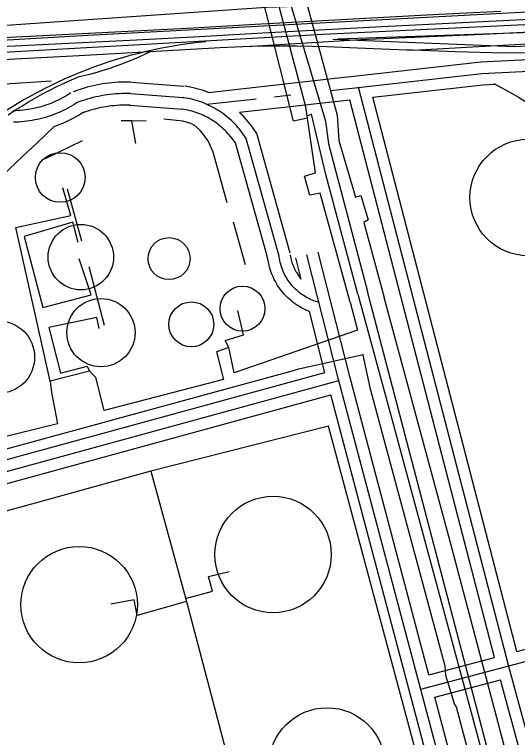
# Model space of a CAD drawing. Extents: x 3508733 to 3546731, y 546897 to 572481.
# Drawn here: x 3513565 to 3514220, y 566948 to 567889 of the extents above; entities that cross this region are included whole.
import ezdxf

# ---------------------------------------------------------------- set-up
doc = ezdxf.new("R2010")
doc.units = 0
for name, color, linetype in [('V-DOMW-TANK', 7, 'Continuous'), ('V-RAIL-TRAK', 7, 'Continuous'), ('V-ROAD-CNTR', 7, 'Continuous'), ('V-TOPO-SHOR', 7, 'Continuous'), ('V-UTIL-LINE', 7, 'Continuous')]:
    doc.layers.add(name, color=color, linetype=linetype)

msp = doc.modelspace()

# ---------------------------------------------------------------- linework, layer by layer
at = {"layer": 'V-DOMW-TANK'}
for centre, radius in [((3514234.09, 567651.14), 75.81), ((3513624.4, 567677.21), 32.31), ((3513651.27, 567573.56), 42.6), ((3513766.22, 567571.62), 27.34), ((3513861.9, 567506.44), 29.25), ((3513677.5, 567475.23), 44.4), ((3513795.23, 567486.01), 29.25), ((3513543.88, 567443.35), 47.19), ((3513901.72, 567186.37), 75.81), ((3513649.1, 567121.09), 75.81), ((3513972.05, 566911.07), 75.81)]:
    msp.add_circle(centre, radius, dxfattribs=at)
at = {"layer": 'V-RAIL-TRAK'}
for points in [[(3514795.35, 567895.13), (3514668.02, 567888.47), (3514540.69, 567882.09), (3514413.33, 567875.99), (3514333.88, 567871.6), (3514254.41, 567867.44), (3514174.94, 567863.49), (3514095.45, 567859.77), (3514015.95, 567856.27), (3513874.69, 567847.69)], [(3514198.36, 567893.38), (3514118.31, 567889.42), (3514038.28, 567885.25), (3513958.25, 567880.89)], [(3514084.39, 567842.8), (3514317.87, 567856.03), (3514632.1, 567871.17), (3515067.86, 567895.05)], [(3513336.03, 567839.13), (3513460.24, 567842.8), (3513548.04, 567847.57), (3513635.85, 567852.09), (3513723.67, 567856.36), (3513805.75, 567860.92), (3513887.84, 567865.44), (3513969.93, 567869.94), (3514052.03, 567874.4), (3514157.12, 567879.51), (3514262.19, 567884.76), (3514367.27, 567890.14)], [(3513958.25, 567880.89), (3513878.24, 567876.32), (3513798.24, 567871.55), (3513669.85, 567865.15), (3513541.45, 567858.76), (3513371.74, 567854.65)], [(3513832.63, 567846.21), (3513740.98, 567840.86), (3513649.31, 567835.78), (3513557.62, 567830.96), (3513342.6, 567822.46)], [(3514237, 567839.44), (3514202.77, 567839.09), (3514139.07, 567840.97), (3514084.39, 567842.8), (3514075.39, 567843.1), (3514011.71, 567845.46), (3513991.83, 567846.46), (3513971.94, 567847.23), (3513952.04, 567847.78), (3513932.13, 567848.09), (3513912.23, 567848.17), (3513892.32, 567848.03), (3513874.69, 567847.69), (3513872.42, 567847.65), (3513852.52, 567847.04), (3513832.63, 567846.21)], [(3513556.6, 567758.9), (3513565.36, 567764.68), (3513574.24, 567770.28), (3513583.23, 567775.7), (3513592.32, 567780.95), (3513601.52, 567786.01), (3513610.81, 567790.89), (3513620.2, 567795.58), (3513629.68, 567800.09), (3513639.25, 567804.41), (3513648.9, 567808.53), (3513656.85, 567810.38), (3513664.77, 567812.39), (3513672.64, 567814.55), (3513680.48, 567816.87), (3513688.26, 567819.35), (3513695.99, 567821.98), (3513703.66, 567824.76), (3513711.27, 567827.69), (3513718.81, 567830.76), (3513726.28, 567833.99), (3513733.67, 567837.35), (3513740.98, 567840.86)]]:
    msp.add_lwpolyline(points, dxfattribs=at)
at = {"layer": 'V-ROAD-CNTR'}
for points in [[(3521093.58, 568241.18), (3520798.75, 568217.34), (3520420.07, 568201.53), (3520267.16, 568189.47), (3519841.38, 568172.75), (3519690.08, 568163.66), (3519221.23, 568133.27), (3518627.7, 568097.01), (3518514.35, 568086.13), (3518236.05, 568067.94), (3518068, 568075.11), (3517535.93, 568046.74), (3517450.67, 568038.88), (3517163.54, 567998.81), (3515683.69, 567921.75), (3515524.09, 567914.36), (3515291.07, 567900.91), (3514216.16, 567847.25), (3513979.47, 567857.1)], [(3518191.94, 568122.26), (3517571.75, 568083.99), (3516866.27, 568047.09), (3516165.43, 568009.36), (3515708.4, 567981.51), (3515316.14, 567964.8), (3514386.38, 567914.47), (3513892.82, 567898.41), (3513315.91, 567858.51), (3512893.95, 567835.83)], [(3518542.8, 568118.06), (3518357.49, 568109.18), (3517909.08, 568085.47), (3517484.71, 568062.23), (3516968.17, 568034.56), (3515719.47, 567968.48), (3514984.81, 567932.9), (3513660.48, 567861.91), (3512913.65, 567818.68)], [(3517498.1, 568043.25), (3516927.45, 568015.38), (3515733.3, 567952.61), (3515145, 567920.39), (3513966.96, 567863.44), (3513481.25, 567836.2), (3512928.2, 567802.84)], [(3515454.85, 567919.58), (3514670.6, 567880.61), (3513985.85, 567857.2)], [(3513974.93, 567805.48), (3514010.8, 567809.5), (3514172.49, 567827.68), (3515286.94, 567882.76)], [(3513976.6, 567790.58), (3514012.47, 567794.59), (3514173.7, 567812.72), (3515287.68, 567867.78)], [(3513716.31, 567801.41), (3513712.35, 567801.49), (3513708.23, 567801.49), (3513704.12, 567801.39), (3513700, 567801.21), (3513695.89, 567800.95), (3513691.79, 567800.6), (3513687.69, 567800.16), (3513683.6, 567799.63), (3513679.53, 567799.02), (3513675.47, 567798.33), (3513671.42, 567797.55), (3513667.4, 567796.68), (3513663.39, 567795.73), (3513659.4, 567794.69), (3513655.44, 567793.58), (3513651.5, 567792.38), (3513647.58, 567791.09), (3513643.72, 567789.74), (3513641.32, 567788.84)], [(3513717.15, 567801.37), (3513785.63, 567796.2)], [(3513817.69, 567787.89), (3513974.93, 567805.48)], [(3514031.88, 567781.68), (3514174.91, 567797.76), (3514191.04, 567798.56)], [(3514189.44, 567799.75), (3514212.53, 567786.98), (3514221.63, 567781.73), (3514230.63, 567776.32), (3514239.53, 567770.74), (3514248.33, 567764.99), (3514257.01, 567759.08), (3514265.59, 567753.02), (3514274.05, 567746.8), (3514282.36, 567740.45), (3514301.22, 567725.29), (3514320.09, 567709.92), (3514338.86, 567694.43), (3514358.07, 567678.4), (3514364.53, 567673.88), (3514370.21, 567669.69), (3514375.78, 567665.35), (3514381.24, 567660.88), (3514386.58, 567656.27), (3514391.8, 567651.52), (3514396.88, 567646.65), (3514401.84, 567641.65), (3514406.66, 567636.53), (3514411.47, 567631.15)], [(3513638.41, 567787.39), (3513635.59, 567785.57), (3513632.88, 567783.91), (3513630.13, 567782.31), (3513627.34, 567780.77), (3513624.51, 567779.3), (3513621.66, 567777.89), (3513618.77, 567776.54), (3513615.86, 567775.26), (3513612.91, 567774.05), (3513609.94, 567772.9), (3513606.94, 567771.82), (3513603.93, 567770.82), (3513600.88, 567769.87), (3513597.82, 567769), (3513594.74, 567768.2), (3513591.64, 567767.47), (3513588.52, 567766.81), (3513585.39, 567766.22), (3513582.25, 567765.7), (3513579.1, 567765.25), (3513575.94, 567764.87), (3513572.77, 567764.57), (3513569.59, 567764.34), (3513566.41, 567764.18), (3513563.23, 567764.09)], [(3513817.65, 567787.79), (3513817.35, 567787.91), (3513814.14, 567789.15), (3513810.91, 567790.31), (3513807.64, 567791.38), (3513804.35, 567792.36), (3513801.03, 567793.26), (3513797.69, 567794.06), (3513794.33, 567794.78), (3513790.95, 567795.42), (3513787.63, 567795.95), (3513786.62, 567796.09)], [(3514503.54, 565957.31), (3514208.69, 567040.63), (3514013.02, 567794.65)], [(3513716.02, 567786.42), (3513712.22, 567786.49), (3513708.41, 567786.49), (3513704.61, 567786.4), (3513700.81, 567786.23), (3513697.01, 567785.99), (3513693.22, 567785.66), (3513689.44, 567785.26), (3513685.67, 567784.77), (3513681.91, 567784.21), (3513678.16, 567783.57), (3513674.42, 567782.85), (3513670.7, 567782.05), (3513667, 567781.17), (3513663.32, 567780.21), (3513659.66, 567779.18), (3513656.02, 567778.07), (3513652.41, 567776.89), (3513648.82, 567775.63), (3513646.54, 567774.78)], [(3513716.02, 567786.42), (3513784.5, 567781.24)], [(3513866.77, 567727.86), (3513865.13, 567730.42), (3513863.42, 567732.93), (3513861.64, 567735.4), (3513859.8, 567737.83), (3513857.9, 567740.2), (3513855.94, 567742.52), (3513853.91, 567744.79), (3513851.83, 567747.01), (3513849.69, 567749.17), (3513847.49, 567751.27), (3513845.24, 567753.32), (3513842.93, 567755.3), (3513840.58, 567757.23), (3513838.17, 567759.09), (3513835.72, 567760.89), (3513833.22, 567762.62), (3513830.67, 567764.28), (3513828.08, 567765.88), (3513825.45, 567767.41), (3513822.78, 567768.87), (3513820.08, 567770.26), (3513817.34, 567771.58), (3513814.56, 567772.82), (3513811.75, 567773.99), (3513808.92, 567775.09), (3513806.05, 567776.11), (3513803.16, 567777.06), (3513800.25, 567777.93), (3513797.31, 567778.72), (3513794.35, 567779.44), (3513791.38, 567780.08), (3513788.39, 567780.64), (3513785.39, 567781.12), (3513784.5, 567781.24)], [(3513815.25, 567772.52), (3513879.5, 567779.71)], [(3513903.48, 567782.4), (3513924.78, 567784.78)], [(3513978.27, 567775.67), (3514001.76, 567778.3)], [(3514190.18, 567052.22), (3514001.76, 567778.3)], [(3514219.18, 567059.9), (3514031.88, 567781.68)], [(3513646.54, 567774.78), (3513643.57, 567772.87), (3513640.57, 567771.03), (3513637.52, 567769.26), (3513634.43, 567767.56), (3513631.31, 567765.92), (3513628.15, 567764.36), (3513624.95, 567762.87), (3513621.73, 567761.46), (3513618.47, 567760.11), (3513615.18, 567758.85), (3513611.86, 567757.65), (3513608.52, 567756.54), (3513605.15, 567755.49), (3513601.76, 567754.53), (3513598.35, 567753.64), (3513594.92, 567752.83), (3513591.47, 567752.1), (3513588.01, 567751.45), (3513584.53, 567750.87), (3513581.04, 567750.38), (3513577.54, 567749.96), (3513574.03, 567749.62), (3513570.52, 567749.37), (3513567, 567749.19), (3513563.47, 567749.09)], [(3513715.73, 567771.42), (3513712.08, 567771.49), (3513708.59, 567771.49), (3513705.11, 567771.41), (3513701.62, 567771.26), (3513698.14, 567771.03), (3513694.66, 567770.73), (3513691.19, 567770.36), (3513687.73, 567769.92), (3513684.28, 567769.4), (3513680.85, 567768.81), (3513677.42, 567768.15), (3513674.01, 567767.42), (3513670.62, 567766.61), (3513667.24, 567765.73), (3513663.88, 567764.79), (3513660.55, 567763.77), (3513657.23, 567762.68), (3513653.91, 567761.52), (3513651.75, 567760.72)], [(3513714.89, 567771.46), (3513783.37, 567766.29)], [(3513858.17, 567762.23), (3513978.27, 567775.67)], [(3513654.66, 567762.17), (3513651.55, 567760.17), (3513648.26, 567758.15), (3513644.92, 567756.21), (3513641.53, 567754.34), (3513638.11, 567752.55), (3513634.64, 567750.84), (3513631.14, 567749.2), (3513627.6, 567747.65), (3513624.02, 567746.18), (3513620.42, 567744.79), (3513616.78, 567743.48), (3513616.1, 567743.25)], [(3513852.75, 567722.32), (3513847.98, 567728.6), (3513846.32, 567730.66), (3513844.61, 567732.69), (3513842.85, 567734.66), (3513841.04, 567736.59), (3513839.17, 567738.47), (3513837.26, 567740.3), (3513835.3, 567742.08), (3513833.29, 567743.81), (3513831.24, 567745.48), (3513829.15, 567747.1), (3513827.01, 567748.67), (3513824.84, 567750.17), (3513822.62, 567751.62), (3513820.37, 567753.02), (3513818.08, 567754.35), (3513815.76, 567755.62), (3513813.4, 567756.83), (3513811.02, 567757.97), (3513808.6, 567759.06), (3513806.16, 567760.07), (3513803.69, 567761.03), (3513801.2, 567761.92), (3513798.68, 567762.74), (3513796.14, 567763.5), (3513793.59, 567764.19), (3513791.01, 567764.81), (3513788.42, 567765.37), (3513785.82, 567765.86), (3513783.14, 567766.29), (3513782.38, 567766.39)], [(3513880.49, 567734.5), (3513875.71, 567741.53), (3513873.71, 567744.32), (3513871.63, 567747.06), (3513869.48, 567749.74), (3513867.26, 567752.36), (3513864.97, 567754.93), (3513862.62, 567757.43), (3513860.2, 567759.87), (3513857.96, 567762.02)], [(3513616.23, 567743.25), (3513594.16, 567722.06), (3513575.89, 567704.82), (3513557.48, 567687.73), (3513539.22, 567671.09)], [(3513924.12, 567578.69), (3513880.49, 567734.5)], [(3513893.62, 567576.39), (3513852.75, 567722.32)], [(3513909.68, 567574.65), (3513866.77, 567727.86)], [(3514104.67, 567029.6), (3514001.56, 567418.22), (3513960.35, 567580.15)], [(3513949.09, 567502.76), (3513944.1, 567504.96), (3513941.5, 567506.22), (3513938.95, 567507.56), (3513936.44, 567508.98), (3513933.98, 567510.49), (3513931.57, 567512.08), (3513929.22, 567513.75), (3513926.92, 567515.5), (3513924.68, 567517.33), (3513922.51, 567519.23), (3513920.4, 567521.2), (3513918.36, 567523.24), (3513916.39, 567525.35), (3513914.49, 567527.52), (3513912.66, 567529.76), (3513910.91, 567532.05), (3513909.24, 567534.41), (3513907.65, 567536.81), (3513906.14, 567539.27), (3513904.71, 567541.78), (3513903.37, 567544.34), (3513902.12, 567546.94), (3513900.95, 567549.58), (3513899.87, 567552.26), (3513898.88, 567554.97), (3513897.99, 567557.71), (3513897.19, 567560.48), (3513896.48, 567563.28), (3513893.62, 567576.39)], [(3513961.58, 567514.51), (3513959.29, 567515.18), (3513957.02, 567515.92), (3513954.78, 567516.73), (3513952.57, 567517.62), (3513950.39, 567518.58), (3513948.25, 567519.62), (3513946.14, 567520.72), (3513944.07, 567521.9), (3513942.04, 567523.15), (3513940.05, 567524.46), (3513938.1, 567525.84), (3513936.21, 567527.28), (3513934.36, 567528.79), (3513932.57, 567530.36), (3513930.83, 567531.99), (3513929.14, 567533.67), (3513927.52, 567535.41), (3513925.95, 567537.2), (3513924.44, 567539.05), (3513923, 567540.94), (3513921.62, 567542.89), (3513920.3, 567544.87), (3513919.06, 567546.91), (3513917.88, 567548.98), (3513916.77, 567551.09), (3513915.73, 567553.23), (3513914.77, 567555.41), (3513913.88, 567557.62), (3513913.07, 567559.86), (3513912.33, 567562.13), (3513911.66, 567564.41), (3513911.08, 567566.72), (3513910.57, 567569.05), (3513910.14, 567571.4), (3513909.79, 567573.75), (3513909.68, 567574.65)], [(3513938.43, 567544.65), (3513932.95, 567552.94), (3513931.97, 567554.54), (3513931.04, 567556.17), (3513930.17, 567557.84), (3513929.35, 567559.53), (3513928.59, 567561.25), (3513927.89, 567562.99), (3513927.25, 567564.75), (3513926.67, 567566.54), (3513926.14, 567568.34), (3513925.68, 567570.17), (3513925.28, 567572.01), (3513924.94, 567573.85), (3513924.65, 567575.79), (3513924.56, 567576.51)], [(3513938.43, 567544.65), (3513931.28, 567572.75)], [(3514547.76, 565330.66), (3514512.07, 565447.25), (3514246.47, 566436.71), (3513987.04, 567414.44), (3513945.82, 567576.45)], [(3513969.3, 567423.34), (3513949.09, 567502.76)], [(3513078.54, 567179.8), (3513969.3, 567423.34)], [(3513067.37, 567161.2), (3513987.47, 567412.76)], [(3513085.34, 567150.56), (3513976.87, 567394.31)], [(3514127.55, 566826.42), (3513976.87, 567394.31)], [(3514219.18, 567059.9), (3515435.82, 567381.8)], [(3514094.02, 567011.26), (3515454.21, 567371.16)], [(3514104.67, 567029.6), (3514190.18, 567052.22)], [(3514112.37, 567000.6), (3514197.88, 567023.23)], [(3514485.14, 565967.81), (3514197.88, 567023.23)], [(3514562.1, 565335.05), (3514526.49, 565451.39), (3514260.96, 566440.57), (3514112.37, 567000.6)]]:
    msp.add_lwpolyline(points, dxfattribs=at)
msp.add_arc((3513868.81, 567273.5), 582.96, 95.38688, 126.94435, dxfattribs=at)
at = {"layer": 'V-TOPO-SHOR'}
for p, q in [((3513723.04, 567721.7), (3513717.54, 567750.79)), ((3513605.32, 567702.11), (3513653.44, 567725.39)), ((3513865.84, 567563.54), (3513850.11, 567619.27))]:
    msp.add_line(p, q, dxfattribs=at)
for points in [[(3513268.51, 567780.37), (3513352.39, 567785.95), (3513612.84, 567803.29)], [(3513736.21, 567750.74), (3513717.54, 567750.79), (3513703.73, 567750.83)], [(3513841.93, 567644.45), (3513823.75, 567710.39), (3513817.08, 567724.95), (3513810.61, 567733.63), (3513807.02, 567738.17), (3513800.12, 567744.28), (3513794.56, 567747.39), (3513784.36, 567750.61), (3513759.31, 567753.26)]]:
    msp.add_lwpolyline(points, dxfattribs=at)
at = {"layer": 'V-UTIL-LINE'}
for p, q in [((3513633.34, 567662.68), (3513652.01, 567594.96)), ((3513661.65, 567561.4), (3513681.56, 567484.84))]:
    msp.add_line(p, q, dxfattribs=at)
for points in [[(3513946.57, 567754.47), (3513928.26, 567750.76), (3513875.29, 567961.39), (3513811.51, 568192.78), (3513716.11, 568165.41), (3513734.74, 568092.15), (3513700.35, 568083.26), (3513706.12, 568068.3)], [(3514016.07, 567988.43), (3513986.15, 568089.74), (3513900.96, 568067.87), (3513985.44, 567758.37), (3513987.59, 567725.21), (3514009.33, 567651.76), (3514016.24, 567653.82), (3514025.82, 567622.19), (3514019.94, 567618.58), (3514046.62, 567521.12)], [(3514002.22, 567515.02), (3513963.23, 567656.9), (3513949.58, 567654.34), (3513942.57, 567679.06), (3513957.09, 567683.33), (3513944.37, 567769.36), (3513889.15, 567976.9), (3513866.24, 568061.23), (3513885.77, 568066.87), (3513924.01, 567904.62), (3513970.22, 567750.64), (3513973.94, 567720.93), (3514024.88, 567528.95)], [(3514012.09, 567525.36), (3513970.38, 567681.05), (3513951.94, 567759.5), (3513946.19, 567757.06)], [(3513843.92, 567455.71), (3513828.02, 567450.31), (3513837.08, 567414.38), (3513681.61, 567373.96), (3513670.75, 567416.95), (3513662.44, 567425.16), (3513611.21, 567411.89), (3513566.4, 567612.15), (3513638.26, 567627.91), (3513628.02, 567663.82)], [(3513647.9, 567592.58), (3513640.67, 567619.07), (3513577.67, 567600.42), (3513601.8, 567507.97), (3513664.81, 567524.26), (3513649.2, 567571.35)], [(3514012.09, 567525.36), (3514056.7, 567361.07), (3514174.23, 566927.67), (3514312.88, 566414.19), (3514566.66, 565474.38), (3514577.47, 565440.82), (3514585.69, 565446.18), (3514601.08, 565454.27)], [(3514585.69, 565446.18), (3514479.04, 565834.81), (3514294.58, 566517.88), (3514196.97, 566871.77), (3514024.88, 567528.95)], [(3514002.22, 567515.02), (3514011.87, 567478.51), (3513851.19, 567422.72), (3513843.92, 567455.71), (3513839.14, 567465.12), (3513863.28, 567472.34), (3513856.02, 567504.14)], [(3515570.27, 565120.21), (3515154.84, 565462.22), (3515060.86, 565596.73), (3515010.93, 565664.86), (3515000.31, 565665.39), (3514988.54, 565659.42), (3514982, 565668.82), (3514601.08, 565454.27), (3514519.11, 565755.18), (3514494.97, 565847.88), (3514445.51, 566037.84), (3514339.43, 566427.66), (3514242.97, 566786.86), (3514133.82, 567198.49), (3514046.62, 567521.12)], [(3513675.09, 567480.68), (3513672.06, 567494.81), (3513609.62, 567482.06), (3513624.71, 567422.58), (3513659.46, 567431.63), (3513662.44, 567425.16)], [(3513278.93, 567248.94), (3513718.21, 567368.87), (3513928.43, 567426.12), (3513935.49, 567427.93), (3514019.14, 567446.7), (3514018.55, 567446.11), (3514027.64, 567403.7), (3514125.3, 567041.55), (3514126.55, 567029.18), (3514137.98, 566990.9), (3514140.36, 566987.97), (3514229.61, 566651.72), (3514398.98, 566026.95), (3514556.34, 565438.68)], [(3513611.21, 567411.89), (3513613.06, 567397.15), (3513620.97, 567356.5), (3513287.04, 567274.34)], [(3513909.02, 566730.77), (3514125.12, 566790.42), (3513973.8, 567353.37), (3513742.36, 567294.81), (3513788.76, 567125.22), (3513861.13, 566851.98), (3513887.64, 566756.59), (3513894.93, 566727)], [(3513742.36, 567294.81), (3513326.06, 567179.73), (3513343.65, 567096.08)], [(3513787.67, 567129.22), (3513823, 567138.86), (3513817.58, 567157.7), (3513844.68, 567164.34)], [(3513788.76, 567125.22), (3513724.58, 567107.15), (3513720.93, 567127.18), (3513690.29, 567121.7)]]:
    msp.add_lwpolyline(points, dxfattribs=at)

doc.saveas('drawing.dxf')
